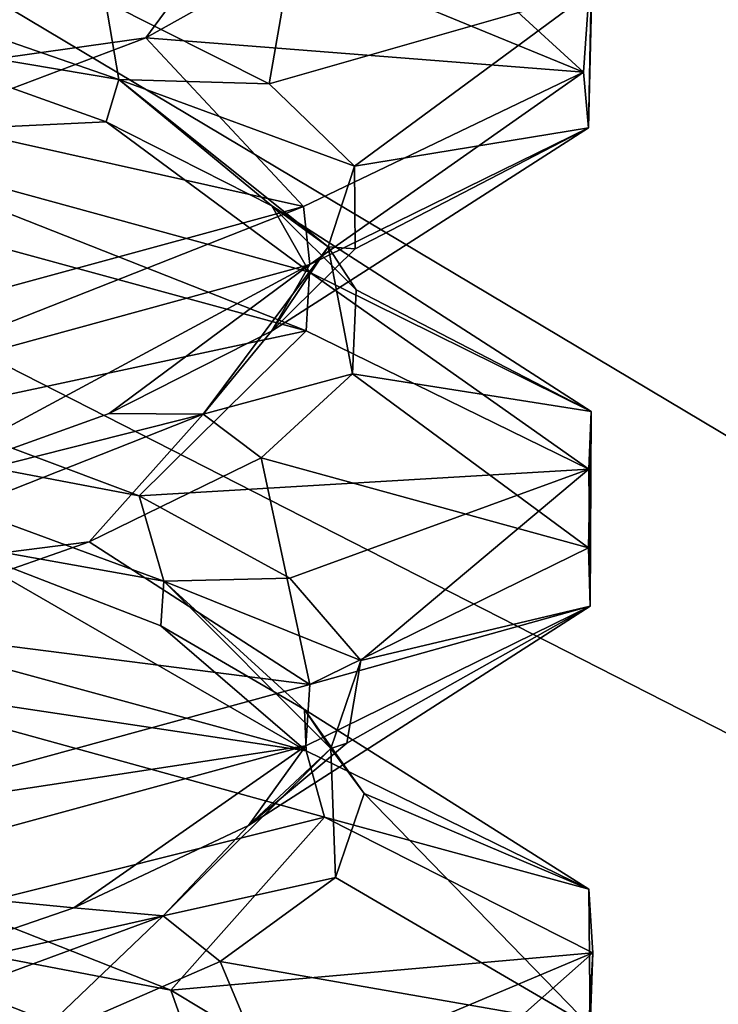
# Model space of a CAD drawing. Header units: millimetres. Extents: x -36.5 to 36.5, y -8.8 to 41.6.
# Tile 293 of 434: x 0.9 to 1.6, y 35.7 to 36.7. Entities that reach past the tile are written whole.
import ezdxf

# ---------------------------------------------------------------- set-up
doc = ezdxf.new("R2010")
doc.units = ezdxf.units.MM
doc.header["$LTSCALE"] = 65.185185
for name, color, linetype in [('160', 7, 'CONTINUOUS'), ('232', 7, 'CONTINUOUS'), ('233', 7, 'CONTINUOUS'), ('234', 7, 'CONTINUOUS'), ('235', 7, 'CONTINUOUS'), ('236', 7, 'CONTINUOUS'), ('237', 7, 'CONTINUOUS'), ('238', 7, 'CONTINUOUS'), ('239', 7, 'CONTINUOUS'), ('242', 7, 'CONTINUOUS'), ('243', 7, 'CONTINUOUS'), ('321', 7, 'CONTINUOUS'), ('326', 7, 'CONTINUOUS'), ('327', 7, 'CONTINUOUS'), ('366', 7, 'CONTINUOUS'), ('383', 7, 'CONTINUOUS'), ('519', 7, 'CONTINUOUS'), ('520', 7, 'CONTINUOUS'), ('71', 7, 'CONTINUOUS'), ('72', 7, 'CONTINUOUS'), ('73', 7, 'CONTINUOUS'), ('74', 7, 'CONTINUOUS'), ('75', 7, 'CONTINUOUS'), ('76', 7, 'CONTINUOUS'), ('77', 7, 'CONTINUOUS'), ('78', 7, 'CONTINUOUS'), ('81', 7, 'CONTINUOUS'), ('82', 7, 'CONTINUOUS')]:
    doc.layers.add(name, color=color, linetype=linetype)

msp = doc.modelspace()

# ---------------------------------------------------------------- linework, layer by layer
at = {"layer": '160', "color": 7, "linetype": 'CONTINUOUS'}
for points in [[(1.4613, 36.5651, 11.3384), (1.4664, 36.7675, 10.6841), (1.4563, 36.623, 11.3595), (1.4613, 36.5651, 11.3384)], [(1.4613, 36.5651, 11.3384), (1.4643, 36.7071, 10.6748), (1.4664, 36.7675, 10.6841), (1.4613, 36.5651, 11.3384)], [(1.1714, 36.4228, 11.9369), (1.4563, 36.623, 11.3595), (1.1647, 36.483, 11.9453), (1.1714, 36.4228, 11.9369)], [(1.1714, 36.4228, 11.9369), (1.4613, 36.5651, 11.3384), (1.4563, 36.623, 11.3595), (1.1714, 36.4228, 11.9369)], [(1.1675, 36.3536, 10.0583), (0.6454, 36.4959, 9.6459), (0.6529, 36.5567, 9.6495), (1.1675, 36.3536, 10.0583)], [(1.1675, 36.3536, 10.0583), (0.6529, 36.5567, 9.6495), (1.1709, 36.4149, 10.0625), (1.1675, 36.3536, 10.0583)], [(0.6497, 36.2801, 12.352), (1.1647, 36.483, 11.9453), (0.6425, 36.3409, 12.3554), (0.6497, 36.2801, 12.352)], [(0.6497, 36.2801, 12.352), (1.1714, 36.4228, 11.9369), (1.1647, 36.483, 11.9453), (0.6497, 36.2801, 12.352)], [(1.4619, 36.2094, 10.6642), (1.1675, 36.3536, 10.0583), (1.1709, 36.4149, 10.0625), (1.4619, 36.2094, 10.6642)], [(1.4619, 36.2094, 10.6642), (1.1709, 36.4149, 10.0625), (1.4643, 36.2696, 10.6748), (1.4619, 36.2094, 10.6642)], [(1.4632, 36.0668, 11.3302), (1.4643, 36.2696, 10.6748), (1.4613, 36.1276, 11.3384), (1.4632, 36.0668, 11.3302)], [(1.4632, 36.0668, 11.3302), (1.4619, 36.2094, 10.6642), (1.4643, 36.2696, 10.6748), (1.4632, 36.0668, 11.3302)], [(1.4632, 36.0668, 11.3302), (1.4613, 36.1276, 11.3384), (1.1714, 35.9853, 11.9369), (1.4632, 36.0668, 11.3302)], [(1.1672, 35.9213, 11.9422), (1.4632, 36.0668, 11.3302), (1.1714, 35.9853, 11.9369), (1.1672, 35.9213, 11.9422)], [(0.6454, 36.0584, 9.6459), (1.1675, 35.9161, 10.0583), (0.6627, 35.9918, 9.6543), (0.6454, 36.0584, 9.6459)], [(1.1675, 35.9161, 10.0583), (1.1866, 35.847, 10.0824), (0.6627, 35.9918, 9.6543), (1.1675, 35.9161, 10.0583)], [(1.1672, 35.9213, 11.9422), (1.1714, 35.9853, 11.9369), (0.6497, 35.8426, 12.352), (1.1672, 35.9213, 11.9422)], [(0.6478, 35.7796, 12.3529), (1.1672, 35.9213, 11.9422), (0.6497, 35.8426, 12.352), (0.6478, 35.7796, 12.3529)], [(1.1675, 35.9161, 10.0583), (1.4619, 35.7719, 10.6642), (1.1866, 35.847, 10.0824), (1.1675, 35.9161, 10.0583)], [(1.4619, 35.7719, 10.6642), (1.4658, 35.7056, 10.6815), (1.1866, 35.847, 10.0824), (1.4619, 35.7719, 10.6642)], [(1.4619, 35.7719, 10.6642), (1.4632, 35.6293, 11.3302), (1.4658, 35.7056, 10.6815), (1.4619, 35.7719, 10.6642)], [(1.4632, 35.6293, 11.3302), (1.4579, 35.5619, 11.3527), (1.4658, 35.7056, 10.6815), (1.4632, 35.6293, 11.3302)]]:
    msp.add_3dface(points, dxfattribs=at)
at = {"layer": '232', "color": 7, "linetype": 'CONTINUOUS'}
for points in [[(1.1675, 35.9161, -11.9417), (0.6454, 36.0584, -12.3541), (0.7903, 36.134, -11.9417), (1.1675, 35.9161, -11.9417)], [(1.0162, 36.0465, -11.6919), (1.1675, 35.9161, -11.9417), (0.7903, 36.134, -11.9417), (1.0162, 36.0465, -11.6919)], [(1.1658, 35.9591, -11.3902), (1.1675, 35.9161, -11.9417), (1.0162, 36.0465, -11.6919), (1.1658, 35.9591, -11.3902)], [(1.4619, 35.7719, -11.3358), (1.1675, 35.9161, -11.9417), (1.1658, 35.9591, -11.3902), (1.4619, 35.7719, -11.3358)], [(1.2279, 35.8716, -11.0592), (1.4619, 35.7719, -11.3358), (1.1658, 35.9591, -11.3902), (1.2279, 35.8716, -11.0592)], [(1.1979, 35.7841, -10.7238), (1.4632, 35.6293, -10.6698), (1.2279, 35.8716, -11.0592), (1.1979, 35.7841, -10.7238)], [(1.4632, 35.6293, -10.6698), (1.4619, 35.7719, -11.3358), (1.2279, 35.8716, -11.0592), (1.4632, 35.6293, -10.6698)], [(1.0781, 35.6967, -10.4091), (1.4632, 35.6293, -10.6698), (1.1979, 35.7841, -10.7238), (1.0781, 35.6967, -10.4091)], [(0.8773, 35.6092, -10.1388), (1.1672, 35.4838, -10.0578), (1.0781, 35.6967, -10.4091), (0.8773, 35.6092, -10.1388)], [(1.1672, 35.4838, -10.0578), (1.4632, 35.6293, -10.6698), (1.0781, 35.6967, -10.4091), (1.1672, 35.4838, -10.0578)]]:
    msp.add_3dface(points, dxfattribs=at)
at = {"layer": '233', "color": 7, "linetype": 'CONTINUOUS'}
for points in [[(0.9936, 36.1817, -11.724), (0.5475, 36.267, -12.0602), (0.7648, 36.2675, -11.9625), (0.9936, 36.1817, -11.724)], [(0.7903, 36.134, -11.9417), (0.5475, 36.267, -12.0602), (1.0193, 36.0928, -11.6204), (0.7903, 36.134, -11.9417)], [(1.0193, 36.0928, -11.6204), (0.5475, 36.267, -12.0602), (0.9936, 36.1817, -11.724), (1.0193, 36.0928, -11.6204)], [(1.1505, 36.0959, -11.4332), (1.0193, 36.0928, -11.6204), (0.9936, 36.1817, -11.724), (1.1505, 36.0959, -11.4332)], [(1.0162, 36.0465, -11.6919), (0.7903, 36.134, -11.9417), (1.0193, 36.0928, -11.6204), (1.0162, 36.0465, -11.6919)], [(1.1658, 35.9591, -11.3902), (1.0162, 36.0465, -11.6919), (1.0193, 36.0928, -11.6204), (1.1658, 35.9591, -11.3902)], [(1.2243, 36.0101, -11.1111), (1.0193, 36.0928, -11.6204), (1.1505, 36.0959, -11.4332), (1.2243, 36.0101, -11.1111)], [(1.1658, 35.9591, -11.3902), (1.0193, 36.0928, -11.6204), (1.1933, 35.9185, -10.9992), (1.1658, 35.9591, -11.3902)], [(1.1933, 35.9185, -10.9992), (1.0193, 36.0928, -11.6204), (1.2243, 36.0101, -11.1111), (1.1933, 35.9185, -10.9992)], [(1.2097, 35.9242, -10.7809), (1.1933, 35.9185, -10.9992), (1.2243, 36.0101, -11.1111), (1.2097, 35.9242, -10.7809)], [(1.2279, 35.8716, -11.0592), (1.1658, 35.9591, -11.3902), (1.1933, 35.9185, -10.9992), (1.2279, 35.8716, -11.0592)], [(1.1979, 35.7841, -10.7238), (1.1933, 35.9185, -10.9992), (1.0185, 35.7443, -10.3783), (1.1979, 35.7841, -10.7238)], [(1.0185, 35.7443, -10.3783), (1.1933, 35.9185, -10.9992), (1.1076, 35.8384, -10.4666), (1.0185, 35.7443, -10.3783)], [(1.1076, 35.8384, -10.4666), (1.1933, 35.9185, -10.9992), (1.2097, 35.9242, -10.7809), (1.1076, 35.8384, -10.4666)], [(1.1979, 35.7841, -10.7238), (1.2279, 35.8716, -11.0592), (1.1933, 35.9185, -10.9992), (1.1979, 35.7841, -10.7238)], [(0.9255, 35.7526, -10.1909), (1.0185, 35.7443, -10.3783), (1.1076, 35.8384, -10.4666), (0.9255, 35.7526, -10.1909)], [(1.0781, 35.6967, -10.4091), (1.1979, 35.7841, -10.7238), (1.0185, 35.7443, -10.3783), (1.0781, 35.6967, -10.4091)], [(0.8773, 35.6092, -10.1388), (1.0185, 35.7443, -10.3783), (0.5462, 35.5701, -9.939), (0.8773, 35.6092, -10.1388)], [(0.5462, 35.5701, -9.939), (1.0185, 35.7443, -10.3783), (0.6766, 35.6668, -9.9735), (0.5462, 35.5701, -9.939)], [(0.6766, 35.6668, -9.9735), (1.0185, 35.7443, -10.3783), (0.9255, 35.7526, -10.1909), (0.6766, 35.6668, -9.9735)], [(0.8773, 35.6092, -10.1388), (1.0781, 35.6967, -10.4091), (1.0185, 35.7443, -10.3783), (0.8773, 35.6092, -10.1388)]]:
    msp.add_3dface(points, dxfattribs=at)
at = {"layer": '234', "color": 7, "linetype": 'CONTINUOUS'}
for points in [[(1.1675, 36.3536, -11.9417), (0.7648, 36.2675, -11.9625), (0.6454, 36.4959, -12.3541), (1.1675, 36.3536, -11.9417)], [(0.9936, 36.1817, -11.724), (0.7648, 36.2675, -11.9625), (1.1675, 36.3536, -11.9417), (0.9936, 36.1817, -11.724)], [(1.4619, 36.2094, -11.3358), (0.9936, 36.1817, -11.724), (1.1675, 36.3536, -11.9417), (1.4619, 36.2094, -11.3358)], [(1.1505, 36.0959, -11.4332), (0.9936, 36.1817, -11.724), (1.4619, 36.2094, -11.3358), (1.1505, 36.0959, -11.4332)], [(1.2243, 36.0101, -11.1111), (1.1505, 36.0959, -11.4332), (1.4619, 36.2094, -11.3358), (1.2243, 36.0101, -11.1111)], [(1.4632, 36.0668, -10.6698), (1.2243, 36.0101, -11.1111), (1.4619, 36.2094, -11.3358), (1.4632, 36.0668, -10.6698)], [(1.1076, 35.8384, -10.4666), (1.2097, 35.9242, -10.7809), (1.4632, 36.0668, -10.6698), (1.1076, 35.8384, -10.4666)], [(1.1672, 35.9213, -10.0578), (1.1076, 35.8384, -10.4666), (1.4632, 36.0668, -10.6698), (1.1672, 35.9213, -10.0578)], [(1.2097, 35.9242, -10.7809), (1.2243, 36.0101, -11.1111), (1.4632, 36.0668, -10.6698), (1.2097, 35.9242, -10.7809)], [(0.6478, 35.7796, -9.6471), (0.9255, 35.7526, -10.1909), (1.1672, 35.9213, -10.0578), (0.6478, 35.7796, -9.6471)], [(0.9255, 35.7526, -10.1909), (1.1076, 35.8384, -10.4666), (1.1672, 35.9213, -10.0578), (0.9255, 35.7526, -10.1909)], [(0.6766, 35.6668, -9.9735), (0.9255, 35.7526, -10.1909), (0.6478, 35.7796, -9.6471), (0.6766, 35.6668, -9.9735)]]:
    msp.add_3dface(points, dxfattribs=at)
at = {"layer": '235', "color": 7, "linetype": 'CONTINUOUS'}
for points in [[(0.7145, 36.6588, -12.0004), (0.9592, 36.5714, -11.769), (0.6529, 36.5567, -12.3505), (0.7145, 36.6588, -12.0004)], [(0.6529, 36.5567, -12.3505), (0.9592, 36.5714, -11.769), (1.1709, 36.4149, -11.9375), (0.6529, 36.5567, -12.3505)], [(0.9592, 36.5714, -11.769), (1.1319, 36.4839, -11.4798), (1.1709, 36.4149, -11.9375), (0.9592, 36.5714, -11.769)], [(1.1319, 36.4839, -11.4798), (1.2196, 36.3964, -11.1547), (1.4643, 36.2696, -11.3252), (1.1319, 36.4839, -11.4798)], [(1.1709, 36.4149, -11.9375), (1.1319, 36.4839, -11.4798), (1.4643, 36.2696, -11.3252), (1.1709, 36.4149, -11.9375)], [(1.2196, 36.3964, -11.1547), (1.2158, 36.3089, -10.818), (1.4643, 36.2696, -11.3252), (1.2196, 36.3964, -11.1547)], [(1.2158, 36.3089, -10.818), (1.1208, 36.2215, -10.4949), (1.4613, 36.1276, -10.6616), (1.2158, 36.3089, -10.818)], [(1.4643, 36.2696, -11.3252), (1.2158, 36.3089, -10.818), (1.4613, 36.1276, -10.6616), (1.4643, 36.2696, -11.3252)], [(1.1208, 36.2215, -10.4949), (0.9417, 36.134, -10.2097), (1.1714, 35.9853, -10.0631), (1.1208, 36.2215, -10.4949)], [(1.4613, 36.1276, -10.6616), (1.1208, 36.2215, -10.4949), (1.1714, 35.9853, -10.0631), (1.4613, 36.1276, -10.6616)], [(0.9417, 36.134, -10.2097), (0.6919, 36.0465, -9.9838), (1.1714, 35.9853, -10.0631), (0.9417, 36.134, -10.2097)], [(1.1714, 35.9853, -10.0631), (0.6919, 36.0465, -9.9838), (0.6497, 35.8426, -9.648), (1.1714, 35.9853, -10.0631)]]:
    msp.add_3dface(points, dxfattribs=at)
at = {"layer": '236', "color": 7, "linetype": 'CONTINUOUS'}
for points in [[(0.7145, 36.6588, -12.0004), (0.4705, 36.7897, -12.0966), (0.9725, 36.6155, -11.6915), (0.7145, 36.6588, -12.0004)], [(0.9725, 36.6155, -11.6915), (0.4705, 36.7897, -12.0966), (0.9585, 36.6967, -11.7699), (0.9725, 36.6155, -11.6915)], [(1.1289, 36.6108, -11.4867), (0.9725, 36.6155, -11.6915), (0.9585, 36.6967, -11.7699), (1.1289, 36.6108, -11.4867)], [(0.9592, 36.5714, -11.769), (0.7145, 36.6588, -12.0004), (0.9725, 36.6155, -11.6915), (0.9592, 36.5714, -11.769)], [(1.1319, 36.4839, -11.4798), (0.9592, 36.5714, -11.769), (0.9725, 36.6155, -11.6915), (1.1319, 36.4839, -11.4798)], [(1.1319, 36.4839, -11.4798), (0.9725, 36.6155, -11.6915), (1.1903, 36.4413, -11.0843), (1.1319, 36.4839, -11.4798)], [(1.1903, 36.4413, -11.0843), (0.9725, 36.6155, -11.6915), (1.2178, 36.525, -11.1684), (1.1903, 36.4413, -11.0843)], [(1.2178, 36.525, -11.1684), (0.9725, 36.6155, -11.6915), (1.1289, 36.6108, -11.4867), (1.2178, 36.525, -11.1684)], [(1.2186, 36.4392, -10.838), (1.1903, 36.4413, -11.0843), (1.2178, 36.525, -11.1684), (1.2186, 36.4392, -10.838)], [(1.2196, 36.3964, -11.1547), (1.1319, 36.4839, -11.4798), (1.1903, 36.4413, -11.0843), (1.2196, 36.3964, -11.1547)], [(1.2158, 36.3089, -10.818), (1.1903, 36.4413, -11.0843), (1.0603, 36.267, -10.4525), (1.2158, 36.3089, -10.818)], [(1.0603, 36.267, -10.4525), (1.1903, 36.4413, -11.0843), (1.1315, 36.3534, -10.5192), (1.0603, 36.267, -10.4525)], [(1.1315, 36.3534, -10.5192), (1.1903, 36.4413, -11.0843), (1.2186, 36.4392, -10.838), (1.1315, 36.3534, -10.5192)], [(1.2158, 36.3089, -10.818), (1.2196, 36.3964, -11.1547), (1.1903, 36.4413, -11.0843), (1.2158, 36.3089, -10.818)], [(0.9625, 36.2675, -10.2352), (1.0603, 36.267, -10.4525), (1.1315, 36.3534, -10.5192), (0.9625, 36.2675, -10.2352)], [(1.1208, 36.2215, -10.4949), (1.2158, 36.3089, -10.818), (1.0603, 36.267, -10.4525), (1.1208, 36.2215, -10.4949)], [(0.9417, 36.134, -10.2097), (1.0603, 36.267, -10.4525), (0.6204, 36.0928, -9.9807), (0.9417, 36.134, -10.2097)], [(0.6204, 36.0928, -9.9807), (1.0603, 36.267, -10.4525), (0.724, 36.1817, -10.0064), (0.6204, 36.0928, -9.9807)], [(0.724, 36.1817, -10.0064), (1.0603, 36.267, -10.4525), (0.9625, 36.2675, -10.2352), (0.724, 36.1817, -10.0064)], [(0.9417, 36.134, -10.2097), (1.1208, 36.2215, -10.4949), (1.0603, 36.267, -10.4525), (0.9417, 36.134, -10.2097)], [(0.6919, 36.0465, -9.9838), (0.9417, 36.134, -10.2097), (0.6204, 36.0928, -9.9807), (0.6919, 36.0465, -9.9838)]]:
    msp.add_3dface(points, dxfattribs=at)
at = {"layer": '237', "color": 7, "linetype": 'CONTINUOUS'}
for points in [[(1.1289, 36.6108, -11.4867), (0.9585, 36.6967, -11.7699), (1.1709, 36.8524, -11.9375), (1.1289, 36.6108, -11.4867)], [(1.4643, 36.7071, -11.3252), (1.1289, 36.6108, -11.4867), (1.1709, 36.8524, -11.9375), (1.4643, 36.7071, -11.3252)], [(1.2178, 36.525, -11.1684), (1.1289, 36.6108, -11.4867), (1.4643, 36.7071, -11.3252), (1.2178, 36.525, -11.1684)], [(1.4613, 36.5651, -10.6616), (1.2178, 36.525, -11.1684), (1.4643, 36.7071, -11.3252), (1.4613, 36.5651, -10.6616)], [(1.1315, 36.3534, -10.5192), (1.2186, 36.4392, -10.838), (1.4613, 36.5651, -10.6616), (1.1315, 36.3534, -10.5192)], [(1.1714, 36.4228, -10.0631), (1.1315, 36.3534, -10.5192), (1.4613, 36.5651, -10.6616), (1.1714, 36.4228, -10.0631)], [(1.2186, 36.4392, -10.838), (1.2178, 36.525, -11.1684), (1.4613, 36.5651, -10.6616), (1.2186, 36.4392, -10.838)], [(0.6497, 36.2801, -9.648), (0.724, 36.1817, -10.0064), (1.1714, 36.4228, -10.0631), (0.6497, 36.2801, -9.648)], [(0.724, 36.1817, -10.0064), (0.9625, 36.2675, -10.2352), (1.1714, 36.4228, -10.0631), (0.724, 36.1817, -10.0064)], [(0.9625, 36.2675, -10.2352), (1.1315, 36.3534, -10.5192), (1.1714, 36.4228, -10.0631), (0.9625, 36.2675, -10.2352)]]:
    msp.add_3dface(points, dxfattribs=at)
at = {"layer": '238', "color": 7, "linetype": 'CONTINUOUS'}
for points in [[(1.1567, 36.7463, -10.5837), (1.4563, 36.623, -10.6405), (1.2263, 36.8338, -10.9132), (1.1567, 36.7463, -10.5837)], [(1.4563, 36.623, -10.6405), (1.4664, 36.7675, -11.3159), (1.2263, 36.8338, -10.9132), (1.4563, 36.623, -10.6405)], [(1.0004, 36.6588, -10.2855), (1.4563, 36.623, -10.6405), (1.1567, 36.7463, -10.5837), (1.0004, 36.6588, -10.2855)], [(0.769, 36.5714, -10.0408), (1.1647, 36.483, -10.0547), (1.0004, 36.6588, -10.2855), (0.769, 36.5714, -10.0408)], [(1.1647, 36.483, -10.0547), (1.4563, 36.623, -10.6405), (1.0004, 36.6588, -10.2855), (1.1647, 36.483, -10.0547)], [(0.6425, 36.3409, -9.6446), (1.1647, 36.483, -10.0547), (0.769, 36.5714, -10.0408), (0.6425, 36.3409, -9.6446)]]:
    msp.add_3dface(points, dxfattribs=at)
at = {"layer": '239', "color": 7, "linetype": 'CONTINUOUS'}
for points in [[(1.0004, 36.6588, -10.2855), (1.0966, 36.7897, -10.5294), (0.6914, 36.6155, -10.0275), (1.0004, 36.6588, -10.2855)], [(0.6914, 36.6155, -10.0275), (1.0966, 36.7897, -10.5294), (0.7699, 36.6967, -10.0415), (0.6914, 36.6155, -10.0275)], [(1.0004, 36.6588, -10.2855), (1.1567, 36.7463, -10.5837), (1.0966, 36.7897, -10.5294), (1.0004, 36.6588, -10.2855)], [(0.769, 36.5714, -10.0408), (1.0004, 36.6588, -10.2855), (0.6914, 36.6155, -10.0275), (0.769, 36.5714, -10.0408)]]:
    msp.add_3dface(points, dxfattribs=at)
at = {"layer": '242', "color": 7, "linetype": 'CONTINUOUS'}
for points in [[(1.0265, 35.6668, -11.6766), (0.6216, 35.7443, -12.0186), (0.8091, 35.7526, -11.9255), (1.0265, 35.6668, -11.6766)], [(0.8612, 35.6092, -11.8773), (0.6216, 35.7443, -12.0186), (1.0609, 35.5701, -11.5462), (0.8612, 35.6092, -11.8773)], [(1.0609, 35.5701, -11.5462), (0.6216, 35.7443, -12.0186), (1.0265, 35.6668, -11.6766), (1.0609, 35.5701, -11.5462)], [(1.1696, 35.5809, -11.3787), (1.0609, 35.5701, -11.5462), (1.0265, 35.6668, -11.6766), (1.1696, 35.5809, -11.3787)]]:
    msp.add_3dface(points, dxfattribs=at)
at = {"layer": '243', "color": 7, "linetype": 'CONTINUOUS'}
for points in [[(1.1866, 35.847, -11.9176), (0.8091, 35.7526, -11.9255), (0.6627, 35.9918, -12.3457), (1.1866, 35.847, -11.9176)], [(1.0265, 35.6668, -11.6766), (0.8091, 35.7526, -11.9255), (1.1866, 35.847, -11.9176), (1.0265, 35.6668, -11.6766)], [(1.4658, 35.7056, -11.3185), (1.0265, 35.6668, -11.6766), (1.1866, 35.847, -11.9176), (1.4658, 35.7056, -11.3185)], [(1.1696, 35.5809, -11.3787), (1.0265, 35.6668, -11.6766), (1.4658, 35.7056, -11.3185), (1.1696, 35.5809, -11.3787)], [(1.2282, 35.4951, -11.0535), (1.1696, 35.5809, -11.3787), (1.4658, 35.7056, -11.3185), (1.2282, 35.4951, -11.0535)], [(1.4579, 35.5619, -10.6473), (1.2282, 35.4951, -11.0535), (1.4658, 35.7056, -11.3185), (1.4579, 35.5619, -10.6473)]]:
    msp.add_3dface(points, dxfattribs=at)
at = {"layer": '321', "color": 7, "linetype": 'CONTINUOUS'}
for points in [[(1.4613, 36.5651, -10.6616), (1.4664, 36.7675, -11.3159), (1.4563, 36.623, -10.6405), (1.4613, 36.5651, -10.6616)], [(1.4613, 36.5651, -10.6616), (1.4643, 36.7071, -11.3252), (1.4664, 36.7675, -11.3159), (1.4613, 36.5651, -10.6616)], [(1.1714, 36.4228, -10.0631), (1.4563, 36.623, -10.6405), (1.1647, 36.483, -10.0547), (1.1714, 36.4228, -10.0631)], [(1.1714, 36.4228, -10.0631), (1.4613, 36.5651, -10.6616), (1.4563, 36.623, -10.6405), (1.1714, 36.4228, -10.0631)], [(1.1675, 36.3536, -11.9417), (0.6454, 36.4959, -12.3541), (0.6529, 36.5567, -12.3505), (1.1675, 36.3536, -11.9417)], [(1.1675, 36.3536, -11.9417), (0.6529, 36.5567, -12.3505), (1.1709, 36.4149, -11.9375), (1.1675, 36.3536, -11.9417)], [(0.6497, 36.2801, -9.648), (1.1647, 36.483, -10.0547), (0.6425, 36.3409, -9.6446), (0.6497, 36.2801, -9.648)], [(0.6497, 36.2801, -9.648), (1.1714, 36.4228, -10.0631), (1.1647, 36.483, -10.0547), (0.6497, 36.2801, -9.648)], [(1.4619, 36.2094, -11.3358), (1.1675, 36.3536, -11.9417), (1.1709, 36.4149, -11.9375), (1.4619, 36.2094, -11.3358)], [(1.4619, 36.2094, -11.3358), (1.1709, 36.4149, -11.9375), (1.4643, 36.2696, -11.3252), (1.4619, 36.2094, -11.3358)], [(1.4632, 36.0668, -10.6698), (1.4643, 36.2696, -11.3252), (1.4613, 36.1276, -10.6616), (1.4632, 36.0668, -10.6698)], [(1.4632, 36.0668, -10.6698), (1.4619, 36.2094, -11.3358), (1.4643, 36.2696, -11.3252), (1.4632, 36.0668, -10.6698)], [(1.4632, 36.0668, -10.6698), (1.4613, 36.1276, -10.6616), (1.1714, 35.9853, -10.0631), (1.4632, 36.0668, -10.6698)], [(1.1672, 35.9213, -10.0578), (1.4632, 36.0668, -10.6698), (1.1714, 35.9853, -10.0631), (1.1672, 35.9213, -10.0578)], [(0.6454, 36.0584, -12.3541), (1.1675, 35.9161, -11.9417), (0.6627, 35.9918, -12.3457), (0.6454, 36.0584, -12.3541)], [(1.1675, 35.9161, -11.9417), (1.1866, 35.847, -11.9176), (0.6627, 35.9918, -12.3457), (1.1675, 35.9161, -11.9417)], [(1.1672, 35.9213, -10.0578), (1.1714, 35.9853, -10.0631), (0.6497, 35.8426, -9.648), (1.1672, 35.9213, -10.0578)], [(0.6478, 35.7796, -9.6471), (1.1672, 35.9213, -10.0578), (0.6497, 35.8426, -9.648), (0.6478, 35.7796, -9.6471)], [(1.1675, 35.9161, -11.9417), (1.4619, 35.7719, -11.3358), (1.1866, 35.847, -11.9176), (1.1675, 35.9161, -11.9417)], [(1.4619, 35.7719, -11.3358), (1.4658, 35.7056, -11.3185), (1.1866, 35.847, -11.9176), (1.4619, 35.7719, -11.3358)], [(1.4619, 35.7719, -11.3358), (1.4632, 35.6293, -10.6698), (1.4658, 35.7056, -11.3185), (1.4619, 35.7719, -11.3358)], [(1.4632, 35.6293, -10.6698), (1.4579, 35.5619, -10.6473), (1.4658, 35.7056, -11.3185), (1.4632, 35.6293, -10.6698)]]:
    msp.add_3dface(points, dxfattribs=at)
at = {"layer": '326', "color": 7, "linetype": 'CONTINUOUS'}
for points in [[(5, 34.1, 15.2), (19.8, 38.1, 15.2), (-9.3, 38.1, 15.2), (5, 34.1, 15.2)], [(-9.3, 36.1, 15.2), (5, 34.1, 15.2), (-9.3, 38.1, 15.2), (-9.3, 36.1, 15.2)], [(-13.5, 34.1, 15.2), (5, 34.1, 15.2), (-13.5, 36.1, 15.2), (-13.5, 34.1, 15.2)], [(-13.5, 36.1, 15.2), (5, 34.1, 15.2), (-9.3, 36.1, 15.2), (-13.5, 36.1, 15.2)]]:
    msp.add_3dface(points, dxfattribs=at)
at = {"layer": '327', "color": 7, "linetype": 'CONTINUOUS'}
for points in [[(-9.3, 38.1, -15.2), (19.8, 38.1, -15.2), (-9.3, 36.1, -15.2), (-9.3, 38.1, -15.2)], [(-9.3, 36.1, -15.2), (19.8, 38.1, -15.2), (5, 34.1, -15.2), (-9.3, 36.1, -15.2)], [(-13.5, 34.1, -15.2), (-9.3, 36.1, -15.2), (5, 34.1, -15.2), (-13.5, 34.1, -15.2)]]:
    msp.add_3dface(points, dxfattribs=at)
at = {"layer": '366', "color": 7, "linetype": 'CONTINUOUS'}
for points in [[(5, 34.1, 13.8047), (-9.0158, 34.1, 13.8047), (0, 38.1349, 13.7343), (5, 34.1, 13.8047)], [(19.8, 38.1349, 13.7343), (5, 34.1, 13.8047), (0, 38.1349, 13.7343), (19.8, 38.1349, 13.7343)]]:
    msp.add_3dface(points, dxfattribs=at)
at = {"layer": '383', "color": 7, "linetype": 'CONTINUOUS'}
for points in [[(-8.7048, 34.1, -13.8047), (5, 34.1, -13.8047), (-8.6343, 38.1349, -13.7343), (-8.7048, 34.1, -13.8047)], [(-8.6343, 38.1349, -13.7343), (5, 34.1, -13.8047), (0, 38.1349, -13.7343), (-8.6343, 38.1349, -13.7343)], [(5, 34.1, -13.8047), (10.9389, 32.1, -13.8484), (0, 38.1349, -13.7343), (5, 34.1, -13.8047)], [(0, 38.1349, -13.7343), (10.9389, 32.1, -13.8484), (13.8933, 38.1349, -13.7343), (0, 38.1349, -13.7343)]]:
    msp.add_3dface(points, dxfattribs=at)
at = {"layer": '519', "color": 7, "linetype": 'CONTINUOUS'}
for points in [[(5.2, 34.1, -5.904), (7.9786, 40.1, -5.7993), (-1.9111, 40.1, -5.7993), (5.2, 34.1, -5.904)], [(-1.9111, 38.3421, -5.83), (5.2, 34.1, -5.904), (-1.9111, 40.1, -5.7993), (-1.9111, 38.3421, -5.83)], [(-3.1111, 34.1, -5.904), (5.2, 34.1, -5.904), (-3.1111, 38.3421, -5.83), (-3.1111, 34.1, -5.904)], [(-3.1111, 38.3421, -5.83), (5.2, 34.1, -5.904), (-1.9111, 38.3421, -5.83), (-3.1111, 38.3421, -5.83)]]:
    msp.add_3dface(points, dxfattribs=at)
at = {"layer": '520', "color": 7, "linetype": 'CONTINUOUS'}
for points in [[(0.531, 34.1, -8.246), (0.5262, 37.0048, -8.2967), (6.7641, 39.9035, -8.3473), (0.531, 34.1, -8.246)], [(5.2, 34.1, -8.246), (0.531, 34.1, -8.246), (6.7641, 39.9035, -8.3473), (5.2, 34.1, -8.246)]]:
    msp.add_3dface(points, dxfattribs=at)
at = {"layer": '71', "color": 7, "linetype": 'CONTINUOUS'}
for points in [[(1.1675, 35.9161, 10.0583), (0.6454, 36.0584, 9.6459), (0.7903, 36.134, 10.0583), (1.1675, 35.9161, 10.0583)], [(1.0162, 36.0465, 10.3081), (1.1675, 35.9161, 10.0583), (0.7903, 36.134, 10.0583), (1.0162, 36.0465, 10.3081)], [(1.1658, 35.9591, 10.6098), (1.1675, 35.9161, 10.0583), (1.0162, 36.0465, 10.3081), (1.1658, 35.9591, 10.6098)], [(1.4619, 35.7719, 10.6642), (1.1675, 35.9161, 10.0583), (1.1658, 35.9591, 10.6098), (1.4619, 35.7719, 10.6642)], [(1.2279, 35.8716, 10.9408), (1.4619, 35.7719, 10.6642), (1.1658, 35.9591, 10.6098), (1.2279, 35.8716, 10.9408)], [(1.1979, 35.7841, 11.2762), (1.4632, 35.6293, 11.3302), (1.2279, 35.8716, 10.9408), (1.1979, 35.7841, 11.2762)], [(1.4632, 35.6293, 11.3302), (1.4619, 35.7719, 10.6642), (1.2279, 35.8716, 10.9408), (1.4632, 35.6293, 11.3302)], [(1.0781, 35.6967, 11.5909), (1.4632, 35.6293, 11.3302), (1.1979, 35.7841, 11.2762), (1.0781, 35.6967, 11.5909)], [(0.8773, 35.6092, 11.8612), (1.1672, 35.4838, 11.9422), (1.0781, 35.6967, 11.5909), (0.8773, 35.6092, 11.8612)], [(1.1672, 35.4838, 11.9422), (1.4632, 35.6293, 11.3302), (1.0781, 35.6967, 11.5909), (1.1672, 35.4838, 11.9422)]]:
    msp.add_3dface(points, dxfattribs=at)
at = {"layer": '72', "color": 7, "linetype": 'CONTINUOUS'}
for points in [[(0.9936, 36.1817, 10.276), (0.5475, 36.267, 9.9398), (0.7648, 36.2675, 10.0375), (0.9936, 36.1817, 10.276)], [(0.7903, 36.134, 10.0583), (0.5475, 36.267, 9.9398), (1.0193, 36.0928, 10.3796), (0.7903, 36.134, 10.0583)], [(1.0193, 36.0928, 10.3796), (0.5475, 36.267, 9.9398), (0.9936, 36.1817, 10.276), (1.0193, 36.0928, 10.3796)], [(1.1505, 36.0959, 10.5668), (1.0193, 36.0928, 10.3796), (0.9936, 36.1817, 10.276), (1.1505, 36.0959, 10.5668)], [(1.0162, 36.0465, 10.3081), (0.7903, 36.134, 10.0583), (1.0193, 36.0928, 10.3796), (1.0162, 36.0465, 10.3081)], [(1.1658, 35.9591, 10.6098), (1.0162, 36.0465, 10.3081), (1.0193, 36.0928, 10.3796), (1.1658, 35.9591, 10.6098)], [(1.2243, 36.0101, 10.8889), (1.0193, 36.0928, 10.3796), (1.1505, 36.0959, 10.5668), (1.2243, 36.0101, 10.8889)], [(1.1658, 35.9591, 10.6098), (1.0193, 36.0928, 10.3796), (1.1933, 35.9185, 11.0008), (1.1658, 35.9591, 10.6098)], [(1.1933, 35.9185, 11.0008), (1.0193, 36.0928, 10.3796), (1.2243, 36.0101, 10.8889), (1.1933, 35.9185, 11.0008)], [(1.2097, 35.9242, 11.2191), (1.1933, 35.9185, 11.0008), (1.2243, 36.0101, 10.8889), (1.2097, 35.9242, 11.2191)], [(1.2279, 35.8716, 10.9408), (1.1658, 35.9591, 10.6098), (1.1933, 35.9185, 11.0008), (1.2279, 35.8716, 10.9408)], [(1.1979, 35.7841, 11.2762), (1.1933, 35.9185, 11.0008), (1.0185, 35.7443, 11.6217), (1.1979, 35.7841, 11.2762)], [(1.0185, 35.7443, 11.6217), (1.1933, 35.9185, 11.0008), (1.1076, 35.8384, 11.5334), (1.0185, 35.7443, 11.6217)], [(1.1076, 35.8384, 11.5334), (1.1933, 35.9185, 11.0008), (1.2097, 35.9242, 11.2191), (1.1076, 35.8384, 11.5334)], [(1.1979, 35.7841, 11.2762), (1.2279, 35.8716, 10.9408), (1.1933, 35.9185, 11.0008), (1.1979, 35.7841, 11.2762)], [(0.9255, 35.7526, 11.8091), (1.0185, 35.7443, 11.6217), (1.1076, 35.8384, 11.5334), (0.9255, 35.7526, 11.8091)], [(1.0781, 35.6967, 11.5909), (1.1979, 35.7841, 11.2762), (1.0185, 35.7443, 11.6217), (1.0781, 35.6967, 11.5909)], [(0.8773, 35.6092, 11.8612), (1.0185, 35.7443, 11.6217), (0.5462, 35.5701, 12.061), (0.8773, 35.6092, 11.8612)], [(0.5462, 35.5701, 12.061), (1.0185, 35.7443, 11.6217), (0.6766, 35.6668, 12.0265), (0.5462, 35.5701, 12.061)], [(0.6766, 35.6668, 12.0265), (1.0185, 35.7443, 11.6217), (0.9255, 35.7526, 11.8091), (0.6766, 35.6668, 12.0265)], [(0.8773, 35.6092, 11.8612), (1.0781, 35.6967, 11.5909), (1.0185, 35.7443, 11.6217), (0.8773, 35.6092, 11.8612)]]:
    msp.add_3dface(points, dxfattribs=at)
at = {"layer": '73', "color": 7, "linetype": 'CONTINUOUS'}
for points in [[(1.1675, 36.3536, 10.0583), (0.7648, 36.2675, 10.0375), (0.6454, 36.4959, 9.6459), (1.1675, 36.3536, 10.0583)], [(0.9936, 36.1817, 10.276), (0.7648, 36.2675, 10.0375), (1.1675, 36.3536, 10.0583), (0.9936, 36.1817, 10.276)], [(1.4619, 36.2094, 10.6642), (0.9936, 36.1817, 10.276), (1.1675, 36.3536, 10.0583), (1.4619, 36.2094, 10.6642)], [(1.1505, 36.0959, 10.5668), (0.9936, 36.1817, 10.276), (1.4619, 36.2094, 10.6642), (1.1505, 36.0959, 10.5668)], [(1.2243, 36.0101, 10.8889), (1.1505, 36.0959, 10.5668), (1.4619, 36.2094, 10.6642), (1.2243, 36.0101, 10.8889)], [(1.4632, 36.0668, 11.3302), (1.2243, 36.0101, 10.8889), (1.4619, 36.2094, 10.6642), (1.4632, 36.0668, 11.3302)], [(1.1076, 35.8384, 11.5334), (1.2097, 35.9242, 11.2191), (1.4632, 36.0668, 11.3302), (1.1076, 35.8384, 11.5334)], [(1.1672, 35.9213, 11.9422), (1.1076, 35.8384, 11.5334), (1.4632, 36.0668, 11.3302), (1.1672, 35.9213, 11.9422)], [(1.2097, 35.9242, 11.2191), (1.2243, 36.0101, 10.8889), (1.4632, 36.0668, 11.3302), (1.2097, 35.9242, 11.2191)], [(0.6478, 35.7796, 12.3529), (0.9255, 35.7526, 11.8091), (1.1672, 35.9213, 11.9422), (0.6478, 35.7796, 12.3529)], [(0.9255, 35.7526, 11.8091), (1.1076, 35.8384, 11.5334), (1.1672, 35.9213, 11.9422), (0.9255, 35.7526, 11.8091)], [(0.6766, 35.6668, 12.0265), (0.9255, 35.7526, 11.8091), (0.6478, 35.7796, 12.3529), (0.6766, 35.6668, 12.0265)]]:
    msp.add_3dface(points, dxfattribs=at)
at = {"layer": '74', "color": 7, "linetype": 'CONTINUOUS'}
for points in [[(0.7145, 36.6588, 9.9996), (0.9592, 36.5714, 10.231), (0.6529, 36.5567, 9.6495), (0.7145, 36.6588, 9.9996)], [(0.6529, 36.5567, 9.6495), (0.9592, 36.5714, 10.231), (1.1709, 36.4149, 10.0625), (0.6529, 36.5567, 9.6495)], [(0.9592, 36.5714, 10.231), (1.1319, 36.4839, 10.5202), (1.1709, 36.4149, 10.0625), (0.9592, 36.5714, 10.231)], [(1.1319, 36.4839, 10.5202), (1.2196, 36.3964, 10.8453), (1.4643, 36.2696, 10.6748), (1.1319, 36.4839, 10.5202)], [(1.1709, 36.4149, 10.0625), (1.1319, 36.4839, 10.5202), (1.4643, 36.2696, 10.6748), (1.1709, 36.4149, 10.0625)], [(1.2196, 36.3964, 10.8453), (1.2158, 36.3089, 11.182), (1.4643, 36.2696, 10.6748), (1.2196, 36.3964, 10.8453)], [(1.2158, 36.3089, 11.182), (1.1208, 36.2215, 11.5051), (1.4613, 36.1276, 11.3384), (1.2158, 36.3089, 11.182)], [(1.4643, 36.2696, 10.6748), (1.2158, 36.3089, 11.182), (1.4613, 36.1276, 11.3384), (1.4643, 36.2696, 10.6748)], [(1.1208, 36.2215, 11.5051), (0.9417, 36.134, 11.7903), (1.1714, 35.9853, 11.9369), (1.1208, 36.2215, 11.5051)], [(1.4613, 36.1276, 11.3384), (1.1208, 36.2215, 11.5051), (1.1714, 35.9853, 11.9369), (1.4613, 36.1276, 11.3384)], [(0.9417, 36.134, 11.7903), (0.6919, 36.0465, 12.0162), (1.1714, 35.9853, 11.9369), (0.9417, 36.134, 11.7903)], [(1.1714, 35.9853, 11.9369), (0.6919, 36.0465, 12.0162), (0.6497, 35.8426, 12.352), (1.1714, 35.9853, 11.9369)]]:
    msp.add_3dface(points, dxfattribs=at)
at = {"layer": '75', "color": 7, "linetype": 'CONTINUOUS'}
for points in [[(0.7145, 36.6588, 9.9996), (0.4705, 36.7897, 9.9034), (0.9725, 36.6155, 10.3085), (0.7145, 36.6588, 9.9996)], [(0.9725, 36.6155, 10.3085), (0.4705, 36.7897, 9.9034), (0.9585, 36.6967, 10.2301), (0.9725, 36.6155, 10.3085)], [(1.1289, 36.6108, 10.5133), (0.9725, 36.6155, 10.3085), (0.9585, 36.6967, 10.2301), (1.1289, 36.6108, 10.5133)], [(0.9592, 36.5714, 10.231), (0.7145, 36.6588, 9.9996), (0.9725, 36.6155, 10.3085), (0.9592, 36.5714, 10.231)], [(1.1319, 36.4839, 10.5202), (0.9592, 36.5714, 10.231), (0.9725, 36.6155, 10.3085), (1.1319, 36.4839, 10.5202)], [(1.1319, 36.4839, 10.5202), (0.9725, 36.6155, 10.3085), (1.1903, 36.4413, 10.9157), (1.1319, 36.4839, 10.5202)], [(1.1903, 36.4413, 10.9157), (0.9725, 36.6155, 10.3085), (1.2178, 36.525, 10.8316), (1.1903, 36.4413, 10.9157)], [(1.2178, 36.525, 10.8316), (0.9725, 36.6155, 10.3085), (1.1289, 36.6108, 10.5133), (1.2178, 36.525, 10.8316)], [(1.2186, 36.4392, 11.162), (1.1903, 36.4413, 10.9157), (1.2178, 36.525, 10.8316), (1.2186, 36.4392, 11.162)], [(1.2196, 36.3964, 10.8453), (1.1319, 36.4839, 10.5202), (1.1903, 36.4413, 10.9157), (1.2196, 36.3964, 10.8453)], [(1.2158, 36.3089, 11.182), (1.1903, 36.4413, 10.9157), (1.0603, 36.267, 11.5475), (1.2158, 36.3089, 11.182)], [(1.0603, 36.267, 11.5475), (1.1903, 36.4413, 10.9157), (1.1315, 36.3534, 11.4808), (1.0603, 36.267, 11.5475)], [(1.1315, 36.3534, 11.4808), (1.1903, 36.4413, 10.9157), (1.2186, 36.4392, 11.162), (1.1315, 36.3534, 11.4808)], [(1.2158, 36.3089, 11.182), (1.2196, 36.3964, 10.8453), (1.1903, 36.4413, 10.9157), (1.2158, 36.3089, 11.182)], [(0.9625, 36.2675, 11.7648), (1.0603, 36.267, 11.5475), (1.1315, 36.3534, 11.4808), (0.9625, 36.2675, 11.7648)], [(1.1208, 36.2215, 11.5051), (1.2158, 36.3089, 11.182), (1.0603, 36.267, 11.5475), (1.1208, 36.2215, 11.5051)], [(0.9417, 36.134, 11.7903), (1.0603, 36.267, 11.5475), (0.6204, 36.0928, 12.0193), (0.9417, 36.134, 11.7903)], [(0.6204, 36.0928, 12.0193), (1.0603, 36.267, 11.5475), (0.724, 36.1817, 11.9936), (0.6204, 36.0928, 12.0193)], [(0.724, 36.1817, 11.9936), (1.0603, 36.267, 11.5475), (0.9625, 36.2675, 11.7648), (0.724, 36.1817, 11.9936)], [(0.9417, 36.134, 11.7903), (1.1208, 36.2215, 11.5051), (1.0603, 36.267, 11.5475), (0.9417, 36.134, 11.7903)], [(0.6919, 36.0465, 12.0162), (0.9417, 36.134, 11.7903), (0.6204, 36.0928, 12.0193), (0.6919, 36.0465, 12.0162)]]:
    msp.add_3dface(points, dxfattribs=at)
at = {"layer": '76', "color": 7, "linetype": 'CONTINUOUS'}
for points in [[(1.1289, 36.6108, 10.5133), (0.9585, 36.6967, 10.2301), (1.1709, 36.8524, 10.0625), (1.1289, 36.6108, 10.5133)], [(1.4643, 36.7071, 10.6748), (1.1289, 36.6108, 10.5133), (1.1709, 36.8524, 10.0625), (1.4643, 36.7071, 10.6748)], [(1.2178, 36.525, 10.8316), (1.1289, 36.6108, 10.5133), (1.4643, 36.7071, 10.6748), (1.2178, 36.525, 10.8316)], [(1.4613, 36.5651, 11.3384), (1.2178, 36.525, 10.8316), (1.4643, 36.7071, 10.6748), (1.4613, 36.5651, 11.3384)], [(1.1315, 36.3534, 11.4808), (1.2186, 36.4392, 11.162), (1.4613, 36.5651, 11.3384), (1.1315, 36.3534, 11.4808)], [(1.1714, 36.4228, 11.9369), (1.1315, 36.3534, 11.4808), (1.4613, 36.5651, 11.3384), (1.1714, 36.4228, 11.9369)], [(1.2186, 36.4392, 11.162), (1.2178, 36.525, 10.8316), (1.4613, 36.5651, 11.3384), (1.2186, 36.4392, 11.162)], [(0.6497, 36.2801, 12.352), (0.724, 36.1817, 11.9936), (1.1714, 36.4228, 11.9369), (0.6497, 36.2801, 12.352)], [(0.724, 36.1817, 11.9936), (0.9625, 36.2675, 11.7648), (1.1714, 36.4228, 11.9369), (0.724, 36.1817, 11.9936)], [(0.9625, 36.2675, 11.7648), (1.1315, 36.3534, 11.4808), (1.1714, 36.4228, 11.9369), (0.9625, 36.2675, 11.7648)]]:
    msp.add_3dface(points, dxfattribs=at)
at = {"layer": '77', "color": 7, "linetype": 'CONTINUOUS'}
for points in [[(1.1567, 36.7463, 11.4163), (1.4563, 36.623, 11.3595), (1.2263, 36.8338, 11.0868), (1.1567, 36.7463, 11.4163)], [(1.4563, 36.623, 11.3595), (1.4664, 36.7675, 10.6841), (1.2263, 36.8338, 11.0868), (1.4563, 36.623, 11.3595)], [(1.0004, 36.6588, 11.7145), (1.4563, 36.623, 11.3595), (1.1567, 36.7463, 11.4163), (1.0004, 36.6588, 11.7145)], [(0.769, 36.5714, 11.9592), (1.1647, 36.483, 11.9453), (1.0004, 36.6588, 11.7145), (0.769, 36.5714, 11.9592)], [(1.1647, 36.483, 11.9453), (1.4563, 36.623, 11.3595), (1.0004, 36.6588, 11.7145), (1.1647, 36.483, 11.9453)], [(0.6425, 36.3409, 12.3554), (1.1647, 36.483, 11.9453), (0.769, 36.5714, 11.9592), (0.6425, 36.3409, 12.3554)]]:
    msp.add_3dface(points, dxfattribs=at)
at = {"layer": '78', "color": 7, "linetype": 'CONTINUOUS'}
for points in [[(1.0004, 36.6588, 11.7145), (1.0966, 36.7897, 11.4706), (0.6914, 36.6155, 11.9725), (1.0004, 36.6588, 11.7145)], [(0.6914, 36.6155, 11.9725), (1.0966, 36.7897, 11.4706), (0.7699, 36.6967, 11.9585), (0.6914, 36.6155, 11.9725)], [(1.0004, 36.6588, 11.7145), (1.1567, 36.7463, 11.4163), (1.0966, 36.7897, 11.4706), (1.0004, 36.6588, 11.7145)], [(0.769, 36.5714, 11.9592), (1.0004, 36.6588, 11.7145), (0.6914, 36.6155, 11.9725), (0.769, 36.5714, 11.9592)]]:
    msp.add_3dface(points, dxfattribs=at)
at = {"layer": '81', "color": 7, "linetype": 'CONTINUOUS'}
for points in [[(1.0265, 35.6668, 10.3234), (0.6216, 35.7443, 9.9814), (0.8091, 35.7526, 10.0745), (1.0265, 35.6668, 10.3234)], [(0.8612, 35.6092, 10.1227), (0.6216, 35.7443, 9.9814), (1.0609, 35.5701, 10.4538), (0.8612, 35.6092, 10.1227)], [(1.0609, 35.5701, 10.4538), (0.6216, 35.7443, 9.9814), (1.0265, 35.6668, 10.3234), (1.0609, 35.5701, 10.4538)], [(1.1696, 35.5809, 10.6213), (1.0609, 35.5701, 10.4538), (1.0265, 35.6668, 10.3234), (1.1696, 35.5809, 10.6213)]]:
    msp.add_3dface(points, dxfattribs=at)
at = {"layer": '82', "color": 7, "linetype": 'CONTINUOUS'}
for points in [[(1.1866, 35.847, 10.0824), (0.8091, 35.7526, 10.0745), (0.6627, 35.9918, 9.6543), (1.1866, 35.847, 10.0824)], [(1.0265, 35.6668, 10.3234), (0.8091, 35.7526, 10.0745), (1.1866, 35.847, 10.0824), (1.0265, 35.6668, 10.3234)], [(1.4658, 35.7056, 10.6815), (1.0265, 35.6668, 10.3234), (1.1866, 35.847, 10.0824), (1.4658, 35.7056, 10.6815)], [(1.1696, 35.5809, 10.6213), (1.0265, 35.6668, 10.3234), (1.4658, 35.7056, 10.6815), (1.1696, 35.5809, 10.6213)], [(1.2282, 35.4951, 10.9465), (1.1696, 35.5809, 10.6213), (1.4658, 35.7056, 10.6815), (1.2282, 35.4951, 10.9465)], [(1.4579, 35.5619, 11.3527), (1.2282, 35.4951, 10.9465), (1.4658, 35.7056, 10.6815), (1.4579, 35.5619, 11.3527)]]:
    msp.add_3dface(points, dxfattribs=at)

doc.saveas('drawing.dxf')
